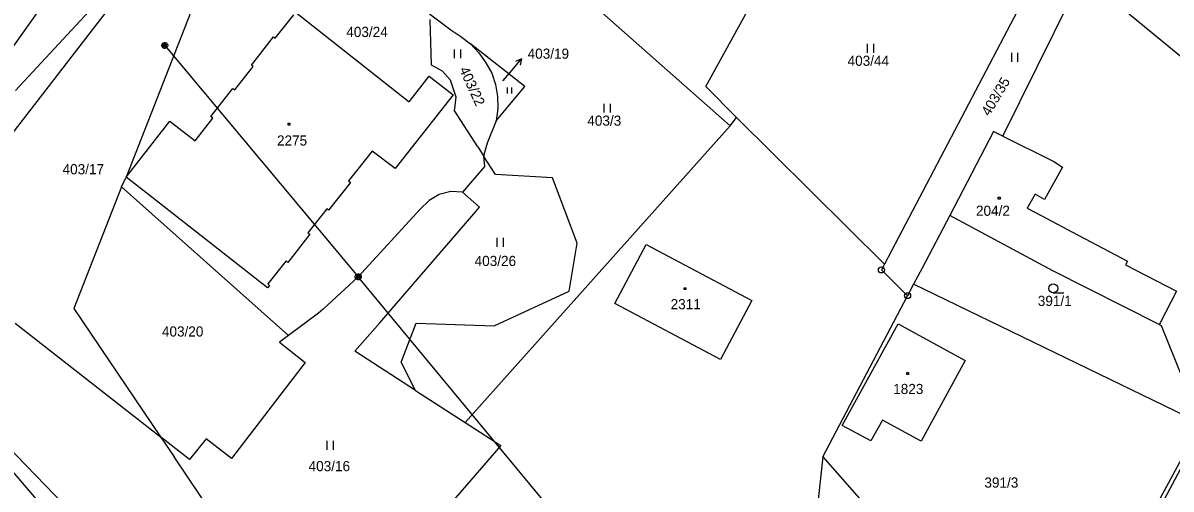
# Model space of a CAD drawing. Extents: x -795483 to -789093, y -1112258 to -1108741.
# Drawn here: x -791614.7 to -791422.1, y -1110965.8 to -1110887.7 of the extents above; entities that cross this region are included whole.
import ezdxf

# ---------------------------------------------------------------- set-up
doc = ezdxf.new("R2010")
doc.units = 0
for name, color, linetype in [('Komunikace', 7, 'Continuous'), ('Vrstva 1', 7, 'Continuous'), ('Vrstva 12', 7, 'Continuous'), ('Vrstva 14', 7, 'Continuous'), ('Vrstva 15', 7, 'Continuous'), ('Vrstva 16', 7, 'Continuous'), ('Vrstva 2', 7, 'Continuous'), ('Vrstva 23', 7, 'Continuous'), ('Vrstva 25', 7, 'Continuous'), ('Vrstva 26', 7, 'Continuous'), ('Vrstva 28', 7, 'Continuous')]:
    doc.layers.add(name, color=color, linetype=linetype)

msp = doc.modelspace()

# ---------------------------------------------------------------- linework, layer by layer
at = {"layer": 'Komunikace'}
msp.add_line((-791534.19, -1110897.37), (-791532.98, -1110895.95), dxfattribs=at)
at = {"layer": 'Vrstva 1'}
for p, q in [((-791580.61, -1110870.61), (-791597.38, -1110913.51)), ((-791500.17, -1110898.3), (-791485.66, -1110871.99)), ((-791615.9, -1110899), (-791594.09, -1110875.43)), ((-791529.74, -1110875.14), (-791496.1, -1110904.9)), ((-791628.21, -1110921.4), (-791595.82, -1110879.46)), ((-791619.3, -1110895.81), (-791607.31, -1110878.95)), ((-791417.23, -1110896), (-791437.03, -1110879.71)), ((-791445.79, -1110881.63), (-791470.21, -1110928.14)), ((-791450.32, -1110906.63), (-791438.3, -1110882.28)), ((-791572.37, -1110890.23), (-791569.26, -1110886.31)), ((-791569.26, -1110885.65), (-791549.92, -1110900.87)), ((-791546.5, -1110886.12), (-791542.93, -1110888.83)), ((-791546.46, -1110887.1), (-791546.19, -1110894.67)), ((-791542.93, -1110888.83), (-791541.23, -1110889.92)), ((-791576.37, -1110894.72), (-791572.68, -1110889.98)), ((-791572.68, -1110889.98), (-791572.37, -1110890.23)), ((-791541.23, -1110889.92), (-791539.61, -1110891.16)), ((-791530.52, -1110898.32), (-791539.61, -1110891.16)), ((-791539.61, -1110891.16), (-791538.25, -1110892.68)), ((-791538.25, -1110892.68), (-791537.06, -1110894.35)), ((-791579.15, -1110898.89), (-791576.05, -1110894.97)), ((-791576.05, -1110894.97), (-791576.37, -1110894.72)), ((-791546.19, -1110894.67), (-791544.36, -1110895.7)), ((-791537.06, -1110894.35), (-791536.06, -1110896.11)), ((-791549.92, -1110900.87), (-791546.57, -1110896.58)), ((-791546.57, -1110896.58), (-791542.54, -1110899.73)), ((-791544.36, -1110895.7), (-791543.03, -1110897.2)), ((-791536.06, -1110896.11), (-791535.41, -1110898.01)), ((-791583.14, -1110903.36), (-791579.46, -1110898.65)), ((-791579.46, -1110898.65), (-791579.15, -1110898.89)), ((-791543.03, -1110897.2), (-791542.1, -1110900.06)), ((-791535.41, -1110898.01), (-791535.08, -1110900.01)), ((-791535.33, -1110904.08), (-791530.52, -1110898.32)), ((-791495.01, -1110903.52), (-791500.17, -1110898.3)), ((-791542.54, -1110899.73), (-791552.23, -1110912.07)), ((-791542.1, -1110900.06), (-791542.3, -1110902.09)), ((-791535.08, -1110900.01), (-791535.01, -1110902.03)), ((-791542.3, -1110902.09), (-791542.36, -1110902.3)), ((-791538.41, -1110908.46), (-791542.36, -1110902.3)), ((-791535.01, -1110902.03), (-791535.33, -1110904.08)), ((-791597.38, -1110913.51), (-791590.07, -1110904.11)), ((-791590.07, -1110904.11), (-791585.77, -1110907.46)), ((-791585.77, -1110907.46), (-791582.82, -1110903.61)), ((-791582.82, -1110903.61), (-791583.14, -1110903.36)), ((-791535.33, -1110904.08), (-791536.83, -1110907.81)), ((-791496.1, -1110904.9), (-791495.01, -1110903.52)), ((-791495.01, -1110903.52), (-791470.21, -1110928.14)), ((-791496.1, -1110904.9), (-791540.49, -1110954.68)), ((-791451.89, -1110905.85), (-791459.26, -1110919.98)), ((-791450.32, -1110906.63), (-791451.89, -1110905.85)), ((-791538.41, -1110908.46), (-791537.38, -1110910.07)), ((-791536.83, -1110907.81), (-791537.41, -1110909.76)), ((-791556.12, -1110909.17), (-791560.08, -1110914.15)), ((-791552.23, -1110912.07), (-791556.12, -1110909.17)), ((-791537.41, -1110909.76), (-791537.38, -1110910.07)), ((-791537.2, -1110911.7), (-791537.38, -1110910.07)), ((-791535.45, -1110913.07), (-791537.38, -1110910.07)), ((-791537.2, -1110911.7), (-791540.94, -1110916.04)), ((-791598.14, -1110915.16), (-791597.38, -1110913.51)), ((-791593.08, -1110916.86), (-791597.38, -1110913.51)), ((-791559.77, -1110914.4), (-791563.41, -1110919.09)), ((-791560.08, -1110914.15), (-791559.77, -1110914.4)), ((-791525.86, -1110913.66), (-791535.45, -1110913.07)), ((-791521.72, -1110924.6), (-791525.86, -1110913.66)), ((-791598.14, -1110915.16), (-791606.17, -1110935.56)), ((-791598.14, -1110915.16), (-791570.13, -1110940.09)), ((-791542.92, -1110915.91), (-791544.89, -1110916.42)), ((-791540.94, -1110916.04), (-791542.92, -1110915.91)), ((-791538.1, -1110918.55), (-791540.94, -1110916.04)), ((-791573.65, -1110932.1), (-791593.08, -1110916.86)), ((-791546.57, -1110917.47), (-791548.06, -1110918.88)), ((-791544.89, -1110916.42), (-791546.57, -1110917.47)), ((-791563.73, -1110918.85), (-791566.88, -1110922.87)), ((-791563.41, -1110919.09), (-791563.73, -1110918.85)), ((-791548.06, -1110918.88), (-791558.44, -1110930.24)), ((-791554.84, -1110937.94), (-791539.08, -1110919.69)), ((-791539.08, -1110919.69), (-791538.1, -1110918.55)), ((-791459.26, -1110919.98), (-791463.89, -1110928.8)), ((-791441.97, -1110929.24), (-791459.26, -1110919.98)), ((-791566.56, -1110923.11), (-791570.25, -1110927.82)), ((-791566.88, -1110922.87), (-791566.56, -1110923.11)), ((-791523.05, -1110932.68), (-791521.72, -1110924.6)), ((-791515.4, -1110934.7), (-791510.16, -1110924.81)), ((-791510.16, -1110924.81), (-791492.45, -1110934.2)), ((-791570.56, -1110927.57), (-791573.62, -1110931.44)), ((-791570.25, -1110927.82), (-791570.56, -1110927.57)), ((-791470.21, -1110928.14), (-791470.71, -1110929.09)), ((-791470.71, -1110929.09), (-791466.31, -1110933.41)), ((-791463.89, -1110928.8), (-791465.31, -1110931.5)), ((-791424.13, -1110938.25), (-791441.97, -1110929.24)), ((-791573.31, -1110931.71), (-791573.65, -1110932.1)), ((-791573.62, -1110931.44), (-791573.31, -1110931.71)), ((-791558.44, -1110930.24), (-791564.33, -1110935.67)), ((-791465.31, -1110931.5), (-791466.31, -1110933.41)), ((-791417.2, -1110954.85), (-791465.31, -1110931.5)), ((-791535.66, -1110938.45), (-791523.05, -1110932.68)), ((-791480.51, -1110960.44), (-791466.31, -1110933.41)), ((-791421.22, -1110932.65), (-791423.97, -1110937.94)), ((-791606.17, -1110935.56), (-791591.63, -1110957.08)), ((-791497.69, -1110944.09), (-791515.4, -1110934.7)), ((-791492.45, -1110934.2), (-791497.69, -1110944.09)), ((-791565.1, -1110936.32), (-791570.13, -1110940.09)), ((-791564.33, -1110935.67), (-791565.1, -1110936.32)), ((-791615.96, -1110938.03), (-791591.63, -1110957.08)), ((-791559, -1110942.73), (-791554.84, -1110937.94)), ((-791551.27, -1110944.55), (-791548.71, -1110938.03)), ((-791548.71, -1110938.03), (-791535.66, -1110938.45)), ((-791477.28, -1110955.2), (-791467.88, -1110938.11)), ((-791467.88, -1110938.11), (-791456.68, -1110944.26)), ((-791423.97, -1110937.94), (-791424.13, -1110938.25)), ((-791424.13, -1110938.25), (-791423.78, -1110938.43)), ((-791423.78, -1110938.43), (-791417.2, -1110954.85)), ((-791570.13, -1110940.09), (-791571.65, -1110941.23)), ((-791571.65, -1110941.23), (-791567.34, -1110944.63)), ((-791548.82, -1110949.3), (-791559, -1110942.73)), ((-791567.34, -1110944.63), (-791579.68, -1110960.75)), ((-791548.82, -1110949.3), (-791551.27, -1110944.55)), ((-791456.68, -1110944.26), (-791464.03, -1110957.84)), ((-791548.82, -1110949.3), (-791540.49, -1110954.68)), ((-791540.49, -1110954.68), (-791534.53, -1110958.52)), ((-791470.55, -1110954.29), (-791472.48, -1110957.78)), ((-791464.03, -1110957.84), (-791470.55, -1110954.29)), ((-791417.2, -1110954.85), (-791437.16, -1110991.77)), ((-791619.83, -1110956.01), (-791586.6, -1110990.3)), ((-791472.48, -1110957.78), (-791477.28, -1110955.2)), ((-791428.08, -1110976.56), (-791416.64, -1110955.13)), ((-791586.76, -1110960.89), (-791591.63, -1110957.08)), ((-791591.63, -1110957.08), (-791589.34, -1110960.46)), ((-791583.97, -1110957.42), (-791586.76, -1110960.89)), ((-791579.68, -1110960.75), (-791583.97, -1110957.42)), ((-791534.53, -1110958.52), (-791566.04, -1110994.83)), ((-791580.95, -1110972.88), (-791589.34, -1110960.46)), ((-791480.51, -1110960.44), (-791489.29, -1111037.36)), ((-791480.51, -1110960.44), (-791469.18, -1110973.32)), ((-791617.36, -1110961.76), (-791599.54, -1110982.71))]:
    msp.add_line(p, q, dxfattribs=at)
at = {"layer": 'Vrstva 12'}
for p in [(-791590.9, -1110891.42), (-791526.73, -1110968.63)]:
    msp.add_line(p, (-791558.44, -1110930.24), dxfattribs=at)
at = {"layer": 'Vrstva 16'}
for p, q in [((-791532.98, -1110895.95), (-791531.04, -1110893.66)), ((-791531.04, -1110893.66), (-791532.07, -1110894.1)), ((-791531.04, -1110893.66), (-791531.3, -1110894.75))]:
    msp.add_line(p, q, dxfattribs=at)
at = {"layer": 'Vrstva 2'}
for p, q in [((-791450.32, -1110906.63), (-791441.82, -1110910.89)), ((-791440.32, -1110911.87), (-791443.35, -1110917.29)), ((-791441.82, -1110910.89), (-791440.32, -1110911.87)), ((-791444.93, -1110916.4), (-791446.24, -1110918.71)), ((-791443.35, -1110917.29), (-791444.93, -1110916.4)), ((-791446.24, -1110918.71), (-791443.93, -1110919.94)), ((-791443.93, -1110919.94), (-791438.64, -1110922.75)), ((-791438.64, -1110922.75), (-791429.43, -1110927.64)), ((-791429.43, -1110927.64), (-791429.75, -1110928.24)), ((-791429.75, -1110928.24), (-791421.22, -1110932.65))]:
    msp.add_line(p, q, dxfattribs=at)
at = {"layer": 'Vrstva 23'}
for p, q in [((-791473.04, -1110892.65), (-791473.04, -1110891.15)), ((-791472.04, -1110891.15), (-791472.04, -1110892.65)), ((-791542.31, -1110893.59), (-791542.31, -1110892.09)), ((-791541.31, -1110892.09), (-791541.31, -1110893.59)), ((-791448.86, -1110894.17), (-791448.86, -1110892.67)), ((-791447.86, -1110892.67), (-791447.86, -1110894.17)), ((-791533.44, -1110899.49), (-791533.44, -1110898.49)), ((-791532.77, -1110898.49), (-791532.77, -1110899.49)), ((-791517.22, -1110902.7), (-791517.22, -1110901.2)), ((-791516.22, -1110901.2), (-791516.22, -1110902.7)), ((-791535.14, -1110925.2), (-791535.14, -1110923.7)), ((-791534.14, -1110923.7), (-791534.14, -1110925.2)), ((-791441.89, -1110932.93), (-791440.14, -1110932.93)), ((-791563.68, -1110959.28), (-791563.68, -1110957.78)), ((-791562.68, -1110957.78), (-791562.68, -1110959.28))]:
    msp.add_line(p, q, dxfattribs=at)
msp.add_circle((-791441.89, -1110932.18), 0.75, dxfattribs=at)
at = {"layer": 'Vrstva 25'}
for p, q in [((-791570.22, -1110904.48), (-791569.92, -1110904.48)), ((-791570.22, -1110904.78), (-791570.22, -1110904.48)), ((-791569.92, -1110904.78), (-791570.22, -1110904.78)), ((-791569.92, -1110904.48), (-791569.92, -1110904.78)), ((-791451.11, -1110916.9), (-791450.81, -1110916.9)), ((-791451.11, -1110917.2), (-791451.11, -1110916.9)), ((-791450.81, -1110917.2), (-791451.11, -1110917.2)), ((-791450.81, -1110916.9), (-791450.81, -1110917.2)), ((-791503.8, -1110932.08), (-791503.5, -1110932.08)), ((-791503.8, -1110932.38), (-791503.8, -1110932.08)), ((-791503.5, -1110932.38), (-791503.8, -1110932.38)), ((-791503.5, -1110932.08), (-791503.5, -1110932.38)), ((-791466.47, -1110946.31), (-791466.17, -1110946.31)), ((-791466.47, -1110946.61), (-791466.47, -1110946.31)), ((-791466.17, -1110946.61), (-791466.47, -1110946.61)), ((-791466.17, -1110946.31), (-791466.17, -1110946.61))]:
    msp.add_line(p, q, dxfattribs=at)
at = {"layer": 'Vrstva 26'}
for p, q in [((-791591.4, -1110891.32), (-791591.3, -1110891.12)), ((-791591.3, -1110891.12), (-791591.2, -1110891.02)), ((-791591.2, -1110891.02), (-791591, -1110890.92)), ((-791591.2, -1110891.22), (-791591.2, -1110891.62)), ((-791591, -1110890.92), (-791590.8, -1110890.92)), ((-791591, -1110891.72), (-791591, -1110891.12)), ((-791591, -1110891.12), (-791590.8, -1110891.12)), ((-791590.8, -1110890.92), (-791590.6, -1110891.02)), ((-791590.8, -1110891.12), (-791590.8, -1110891.72)), ((-791590.6, -1110891.02), (-791590.5, -1110891.12)), ((-791590.6, -1110891.62), (-791590.6, -1110891.22)), ((-791590.5, -1110891.12), (-791590.4, -1110891.32)), ((-791591.4, -1110891.52), (-791591.4, -1110891.32)), ((-791591.3, -1110891.72), (-791591.4, -1110891.52)), ((-791591.2, -1110891.82), (-791591.3, -1110891.72)), ((-791591.2, -1110891.62), (-791591, -1110891.72)), ((-791591, -1110891.92), (-791591.2, -1110891.82)), ((-791590.8, -1110891.92), (-791591, -1110891.92)), ((-791590.8, -1110891.72), (-791590.6, -1110891.62)), ((-791590.6, -1110891.82), (-791590.8, -1110891.92)), ((-791590.5, -1110891.72), (-791590.6, -1110891.82)), ((-791590.4, -1110891.52), (-791590.5, -1110891.72)), ((-791590.4, -1110891.32), (-791590.4, -1110891.52)), ((-791558.74, -1110929.84), (-791558.54, -1110929.74)), ((-791558.54, -1110929.74), (-791558.34, -1110929.74)), ((-791558.34, -1110929.74), (-791558.14, -1110929.84)), ((-791558.94, -1110930.14), (-791558.84, -1110929.94)), ((-791558.94, -1110930.34), (-791558.94, -1110930.14)), ((-791558.84, -1110930.54), (-791558.94, -1110930.34)), ((-791558.84, -1110929.94), (-791558.74, -1110929.84)), ((-791558.74, -1110930.64), (-791558.84, -1110930.54)), ((-791558.74, -1110930.04), (-791558.74, -1110930.44)), ((-791558.74, -1110930.44), (-791558.54, -1110930.54)), ((-791558.54, -1110930.74), (-791558.74, -1110930.64)), ((-791558.54, -1110930.54), (-791558.54, -1110929.94)), ((-791558.54, -1110929.94), (-791558.34, -1110929.94)), ((-791558.34, -1110930.74), (-791558.54, -1110930.74)), ((-791558.34, -1110929.94), (-791558.34, -1110930.54)), ((-791558.34, -1110930.54), (-791558.14, -1110930.44)), ((-791558.14, -1110930.64), (-791558.34, -1110930.74)), ((-791558.14, -1110929.84), (-791558.04, -1110929.94)), ((-791558.14, -1110930.44), (-791558.14, -1110930.04)), ((-791558.04, -1110930.54), (-791558.14, -1110930.64)), ((-791558.04, -1110929.94), (-791557.94, -1110930.14)), ((-791557.94, -1110930.34), (-791558.04, -1110930.54)), ((-791557.94, -1110930.14), (-791557.94, -1110930.34))]:
    msp.add_line(p, q, dxfattribs=at)
at = {"layer": 'Vrstva 28'}
for centre, radius in [((-791470.71, -1110929.09), 0.5), ((-791470.71, -1110929.09), 0.01), ((-791466.31, -1110933.41), 0.5), ((-791466.31, -1110933.41), 0.01)]:
    msp.add_circle(centre, radius, dxfattribs=at)

# ---------------------------------------------------------------- texts
at = {"layer": 'Vrstva 14'}
for s, height, p in [('403/24', 1.7, (-791560.45, -1110890.01)), ('403/44', 1.7, (-791476.38, -1110894.85)), ('403/19', 0.1, (-791534.19, -1110897.37)), ('403/3', 1.7, (-791520.03, -1110904.9)), ('403/17', 1.7, (-791608.03, -1110913.04)), ('403/26', 1.7, (-791538.93, -1110928.43)), ('391/1', 1.7, (-791444.48, -1110935.13)), ('403/20', 1.7, (-791591.37, -1110940.26)), ('403/16', 1.7, (-791566.77, -1110962.85)), ('391/3', 1.7, (-791453.44, -1110965.61))]:
    msp.add_text(s, height=height, dxfattribs=at).set_placement(p)
for s, rotation, p in [('403/22', 294.5206, (-791541.55, -1110895.46)), ('403/35', 59.2451, (-791452.61, -1110903.41))]:
    msp.add_text(s, height=1.7, rotation=rotation, dxfattribs=at).set_placement(p)
at = {"layer": 'Vrstva 15'}
for s, p in [('2275', (-791572.07, -1110908.23)), ('204/2', (-791454.85, -1110920.01)), ('2311', (-791506.06, -1110935.68)), ('1823', (-791468.73, -1110949.91))]:
    msp.add_text(s, height=1.7, dxfattribs=at).set_placement(p)
at = {"layer": 'Vrstva 16'}
msp.add_text('403/19', height=1.7, dxfattribs=at).set_placement((-791530.04, -1110893.66))

doc.saveas('drawing.dxf')
